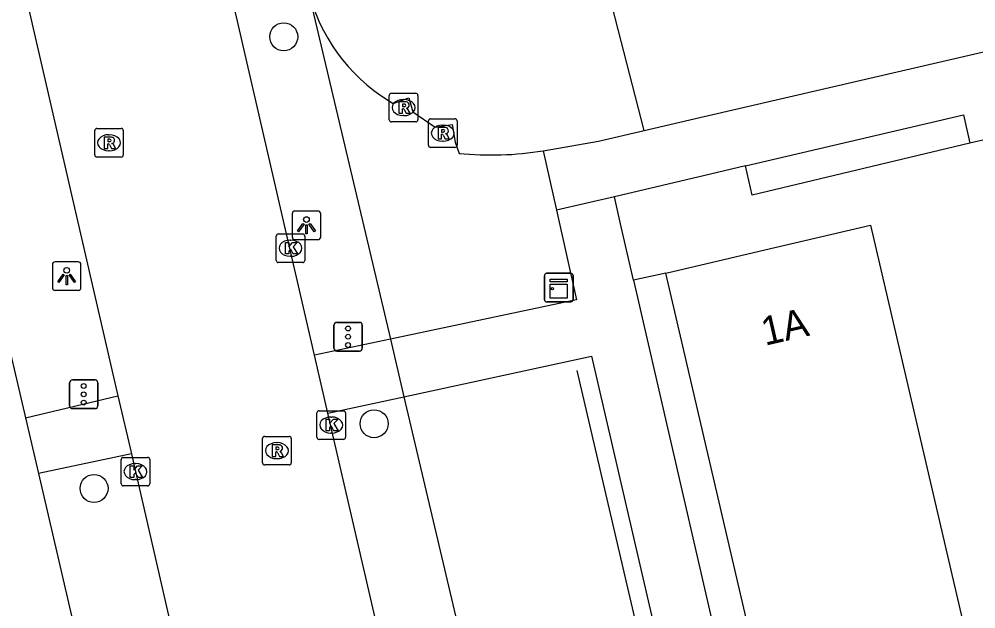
# Model space of a CAD drawing. Extents: x 156414 to 157775, y 382335 to 383765.
# Drawn here: x 156956.32 to 156989.79, y 383123.7 to 383144.31 of the extents above; entities that cross this region are included whole.
import ezdxf

# ---------------------------------------------------------------- set-up
doc = ezdxf.new("R2010")
doc.units = 0
for name, color, linetype in [('IMGEO_Berm_groen', 7, 'Continuous'), ('IMGEO_Boom', 7, 'Continuous'), ('IMGEO_Fietspad_gesloten', 7, 'Continuous'), ('IMGEO_Groenvoorziening', 7, 'Continuous'), ('IMGEO_Haag', 7, 'Continuous'), ('IMGEO_Hek', 7, 'Continuous'), ('IMGEO_Kast', 7, 'Continuous'), ('IMGEO_Kolk', 7, 'Continuous'), ('IMGEO_Lichtpunt', 7, 'Continuous'), ('IMGEO_OVBaan_gesloten', 7, 'Continuous'), ('IMGEO_Pand', 7, 'Continuous'), ('IMGEO_Pand_nummerreeks', 7, 'Continuous'), ('IMGEO_Rijbaan_lokaal_gesloten', 7, 'Continuous'), ('IMGEO_Rioolput', 7, 'Continuous'), ('IMGEO_Verkeersregelinstallatiepaal', 7, 'Continuous'), ('IMGEO_Voetpad_open', 7, 'Continuous')]:
    doc.layers.add(name, color=color, linetype=linetype)

msp = doc.modelspace()

# ---------------------------------------------------------------- linework, layer by layer
at = {"layer": 'IMGEO_Berm_groen'}
for points in [[(156966.425, 383145.355), (156969.31, 383133.124)], [(156969.785, 383131.113), (156980.75, 383084.631)]]:
    msp.add_lwpolyline(points, dxfattribs=at)
at = {"layer": 'IMGEO_Boom'}
for centre in [(156965.579, 383143.698), (156968.74, 383130.169), (156958.942, 383127.907)]:
    msp.add_circle(centre, 0.489, dxfattribs=at)
at = {"layer": 'IMGEO_Fietspad_gesloten'}
for points in [[(156940.9, 383198.361), (156955.674, 383134.126), (156956.546, 383130.37)], [(156956.546, 383130.37), (156956.998, 383128.424)], [(156956.998, 383128.424), (156976.896, 383042.722), (156978.21, 383036.937), (156979.748, 383030.207)]]:
    msp.add_lwpolyline(points, dxfattribs=at)
at = {"layer": 'IMGEO_Groenvoorziening'}
msp.add_lwpolyline([(156978.944, 383135.438), (156977.819, 383135.185)], dxfattribs=at)
at = {"layer": 'IMGEO_Haag'}
msp.add_lwpolyline([(156989.583, 383139.981), (156981.969, 383138.165), (156981.737, 383139.184)], dxfattribs=at)
at = {"layer": 'IMGEO_Hek'}
msp.add_lwpolyline([(156975.83, 383132.032), (156984.485, 383094.935)], dxfattribs=at)
at = {"layer": 'IMGEO_Kast'}
for p, q in [((156974.773, 383135.43), (156975.614, 383135.43)), ((156975.614, 383135.43), (156974.773, 383135.43)), ((156974.698, 383134.505), (156974.698, 383135.346)), ((156974.698, 383135.346), (156974.698, 383134.505)), ((156975.698, 383135.355), (156975.698, 383134.514)), ((156975.698, 383134.514), (156975.698, 383135.355)), ((156975.623, 383134.43), (156974.782, 383134.43)), ((156974.782, 383134.43), (156975.623, 383134.43))]:
    msp.add_line(p, q, dxfattribs=at)
for points in [[(156974.893, 383135.22), (156975.493, 383135.22), (156975.493, 383135.135), (156974.893, 383135.135), (156974.893, 383135.22)], [(156974.893, 383135.045), (156975.493, 383135.045), (156975.493, 383134.556), (156974.893, 383134.556), (156974.893, 383135.045)]]:
    msp.add_lwpolyline(points, dxfattribs=at)
msp.add_circle((156974.977, 383134.894), 0.0377, dxfattribs=at)
for centre, start, end in [((156974.776, 383135.352), 92.4484, 184.2845), ((156974.776, 383135.352), 92.4484, 184.2845), ((156975.62, 383135.352), 2.4484, 94.2845), ((156975.62, 383135.352), 2.4484, 94.2845), ((156974.776, 383134.508), 182.4484, 274.2845), ((156974.776, 383134.508), 182.4484, 274.2845), ((156975.62, 383134.508), 272.4484, 4.2845), ((156975.62, 383134.508), 272.4484, 4.2845)]:
    msp.add_arc(centre, 0.0779, start, end, dxfattribs=at)
at = {"layer": 'IMGEO_Kolk'}
for p, q in [((156965.389, 383136.804), (156966.241, 383136.804)), ((156965.314, 383135.878), (156965.314, 383136.73)), ((156965.802, 383136.584), (156965.827, 383136.584)), ((156966.315, 383136.73), (156966.315, 383135.878)), ((156966.241, 383135.804), (156965.389, 383135.804)), ((156965.825, 383136.024), (156965.8, 383136.024)), ((156966.74, 383129.698), (156966.74, 383130.55)), ((156966.815, 383130.624), (156967.667, 383130.624)), ((156967.228, 383130.404), (156967.253, 383130.404)), ((156967.741, 383130.55), (156967.741, 383129.698)), ((156967.251, 383129.844), (156967.226, 383129.844)), ((156967.667, 383129.624), (156966.815, 383129.624)), ((156959.89, 383128.068), (156959.89, 383128.92)), ((156959.965, 383128.994), (156960.817, 383128.994)), ((156960.378, 383128.774), (156960.403, 383128.774)), ((156960.891, 383128.92), (156960.891, 383128.068)), ((156960.401, 383128.214), (156960.376, 383128.214)), ((156960.817, 383127.994), (156959.965, 383127.994))]:
    msp.add_line(p, q, dxfattribs=at)
for points in [[(156965.389, 383136.804), (156966.241, 383136.804)], [(156965.314, 383135.878), (156965.314, 383136.73)], [(156965.635, 383136.504), (156965.758, 383136.504), (156965.758, 383136.353), (156965.888, 383136.504), (156966.052, 383136.504), (156965.906, 383136.353), (156966.059, 383136.104), (156965.907, 383136.104), (156965.822, 383136.268), (156965.758, 383136.201), (156965.758, 383136.104), (156965.635, 383136.104), (156965.635, 383136.504)], [(156966.315, 383136.73), (156966.315, 383135.878)], [(156966.241, 383135.804), (156965.389, 383135.804)], [(156966.74, 383129.698), (156966.74, 383130.55)], [(156966.815, 383130.624), (156967.667, 383130.624)], [(156967.741, 383130.55), (156967.741, 383129.698)], [(156967.061, 383130.324), (156967.184, 383130.324), (156967.184, 383130.173), (156967.314, 383130.324), (156967.478, 383130.324), (156967.332, 383130.173), (156967.485, 383129.924), (156967.333, 383129.924), (156967.248, 383130.088), (156967.184, 383130.021), (156967.184, 383129.924), (156967.061, 383129.924), (156967.061, 383130.324)], [(156967.667, 383129.624), (156966.815, 383129.624)], [(156959.89, 383128.068), (156959.89, 383128.92)], [(156959.965, 383128.994), (156960.817, 383128.994)], [(156960.891, 383128.92), (156960.891, 383128.068)], [(156960.211, 383128.694), (156960.334, 383128.694), (156960.334, 383128.543), (156960.464, 383128.694), (156960.628, 383128.694), (156960.482, 383128.543), (156960.635, 383128.294), (156960.483, 383128.294), (156960.398, 383128.458), (156960.334, 383128.391), (156960.334, 383128.294), (156960.211, 383128.294), (156960.211, 383128.694)], [(156960.817, 383127.994), (156959.965, 383127.994)]]:
    msp.add_lwpolyline(points, dxfattribs=at)
for centre, start, end in [((156965.391, 383136.728), 91.552, 178.448), ((156965.391, 383136.728), 91.552, 178.448), ((156966.239, 383136.728), 1.552, 88.448), ((156966.239, 383136.728), 1.552, 88.448), ((156965.391, 383135.88), 181.552, 268.448), ((156965.391, 383135.88), 181.552, 268.448), ((156966.239, 383135.88), 271.552, 358.448), ((156966.239, 383135.88), 271.552, 358.448), ((156966.817, 383130.548), 91.552, 178.448), ((156966.817, 383130.548), 91.552, 178.448), ((156967.665, 383130.548), 1.552, 88.448), ((156967.665, 383130.548), 1.552, 88.448), ((156966.817, 383129.7), 181.552, 268.448), ((156966.817, 383129.7), 181.552, 268.448), ((156967.665, 383129.7), 271.552, 358.448), ((156967.665, 383129.7), 271.552, 358.448), ((156959.967, 383128.918), 91.552, 178.448), ((156959.967, 383128.918), 91.552, 178.448), ((156960.815, 383128.918), 1.552, 88.448), ((156960.815, 383128.918), 1.552, 88.448), ((156959.967, 383128.07), 181.552, 268.448), ((156959.967, 383128.07), 181.552, 268.448), ((156960.815, 383128.07), 271.552, 358.448), ((156960.815, 383128.07), 271.552, 358.448)]:
    msp.add_arc(centre, 0.0765, start, end, dxfattribs=at)
for centre, major_axis, ratio, start_param, end_param in [((156965.801, 383136.304), (-0.387, 0.002), 0.722429, 4.712389, 7.853982), ((156965.826, 383136.304), (-0.39, 0.002), 0.717154, 1.570796, 4.712389), ((156967.227, 383130.124), (-0.387, 0.002), 0.722429, 4.712389, 7.853982), ((156967.252, 383130.124), (-0.39, 0.002), 0.717154, 1.570796, 4.712389), ((156960.377, 383128.494), (-0.387, 0.002), 0.722429, 4.712389, 7.853982), ((156960.402, 383128.494), (-0.39, 0.002), 0.717154, 1.570796, 4.712389)]:
    msp.add_ellipse(centre, major_axis=major_axis, ratio=ratio, start_param=start_param, end_param=end_param, dxfattribs=at)
at = {"layer": 'IMGEO_Lichtpunt'}
for p, q in [((156965.874, 383137.51), (156965.874, 383136.703)), ((156965.874, 383137.51), (156965.874, 383136.703)), ((156966.776, 383137.605), (156965.968, 383137.605)), ((156966.776, 383137.605), (156965.968, 383137.605)), ((156966.87, 383136.703), (156966.87, 383137.51)), ((156966.87, 383136.703), (156966.87, 383137.51)), ((156965.968, 383136.609), (156966.776, 383136.609)), ((156965.968, 383136.609), (156966.776, 383136.609)), ((156957.486, 383135.735), (156957.486, 383134.928)), ((156957.486, 383135.735), (156957.486, 383134.928)), ((156958.388, 383135.83), (156957.58, 383135.83)), ((156958.388, 383135.83), (156957.58, 383135.83)), ((156958.482, 383134.928), (156958.482, 383135.735)), ((156958.482, 383134.928), (156958.482, 383135.735)), ((156957.58, 383134.834), (156958.388, 383134.834)), ((156957.58, 383134.834), (156958.388, 383134.834))]:
    msp.add_line(p, q, dxfattribs=at)
for points in [[(156966.248, 383137.174), (156966.287, 383137.146), (156966.099, 383136.884), (156966.061, 383136.911), (156966.248, 383137.174)], [(156966.35, 383137.126), (156966.397, 383137.126), (156966.397, 383136.804), (156966.35, 383136.804), (156966.35, 383137.126)], [(156966.46, 383137.146), (156966.498, 383137.173), (156966.685, 383136.911), (156966.646, 383136.883), (156966.46, 383137.146)], [(156957.86, 383135.399), (156957.899, 383135.371), (156957.711, 383135.109), (156957.673, 383135.136), (156957.86, 383135.399)], [(156958.072, 383135.371), (156958.11, 383135.398), (156958.297, 383135.136), (156958.258, 383135.108), (156958.072, 383135.371)], [(156957.962, 383135.351), (156958.009, 383135.351), (156958.009, 383135.029), (156957.962, 383135.029), (156957.962, 383135.351)]]:
    msp.add_lwpolyline(points, dxfattribs=at)
for centre in [(156966.373, 383137.308), (156957.985, 383135.533)]:
    msp.add_circle(centre, 0.0994, dxfattribs=at)
for centre, start, end in [((156965.968, 383137.51), 90, 180), ((156965.968, 383137.51), 90, 180), ((156966.776, 383137.51), 0, 90), ((156966.776, 383137.51), 0, 90), ((156965.968, 383136.703), 180, 270), ((156965.968, 383136.703), 180, 270), ((156966.776, 383136.703), 270, 0), ((156966.776, 383136.703), 270, 360), ((156957.58, 383135.735), 90, 180), ((156957.58, 383135.735), 90, 180), ((156958.388, 383135.735), 0, 90), ((156958.388, 383135.735), 0, 90), ((156957.58, 383134.928), 180, 270), ((156957.58, 383134.928), 180, 270), ((156958.388, 383134.928), 270, 0), ((156958.388, 383134.928), 270, 360)]:
    msp.add_arc(centre, 0.0946, start, end, dxfattribs=at)
at = {"layer": 'IMGEO_OVBaan_gesloten'}
for points in [[(156966.653, 383132.564), (156965.636, 383136.958), (156961.996, 383152.751), (156957.51, 383172.189), (156952.648, 383193.045), (156948.081, 383213.092), (156943.691, 383232.123), (156939.593, 383249.999), (156939.341, 383251.098), (156934.742, 383271.089), (156930.329, 383290.11), (156921.33, 383329.097), (156917.027, 383348.073), (156912.337, 383368.106), (156905.568, 383397.246), (156903.19, 383407.661), (156900.763, 383418.179)], [(156903.691, 383374.292), (156905.912, 383364.684), (156910.056, 383346.657), (156914.565, 383327.212), (156919.339, 383306.196), (156928.184, 383268.218), (156932.364, 383250), (156937.12, 383229.206), (156941.291, 383211.195), (156946.08, 383190.398), (156950.701, 383170.43), (156955.088, 383151.44), (156959.779, 383131.147)], [(156967.122, 383130.536), (156966.653, 383132.564)], [(156959.779, 383131.147), (156960.249, 383129.114)], [(156993.232, 383017.808), (156993.173, 383017.976), (156991.529, 383025.023), (156991.187, 383026.503), (156990.478, 383029.59), (156989.713, 383032.886), (156967.122, 383130.536)], [(156960.249, 383129.114), (156960.392, 383128.494), (156961.894, 383121.934), (156982.207, 383034.26), (156986.301, 383016.299)]]:
    msp.add_lwpolyline(points, dxfattribs=at)
at = {"layer": 'IMGEO_Pand'}
for points in [[(156978.944, 383135.438), (156981.174, 383135.958), (156982.405, 383136.246), (156986.103, 383137.108), (156990.025, 383120.292), (156982.866, 383118.622)], [(156982.866, 383118.622), (156978.944, 383135.438)]]:
    msp.add_lwpolyline(points, dxfattribs=at)
at = {"layer": 'IMGEO_Rijbaan_lokaal_gesloten'}
for points in [[(156978.188, 383140.425), (156980.132, 383140.879), (157098.962, 383168.364)], [(156978.188, 383140.425), (156976.978, 383145.145)], [(156969.239, 383141.471), (156969.405, 383141.371), (156969.958, 383141.567), (156970.096, 383141.072), (156970.871, 383140.535), (156971.471, 383140.636), (156971.578, 383140.011), (156971.71, 383139.622)], [(156974.653, 383139.714), (156976.585, 383140.05), (156978.188, 383140.425)]]:
    msp.add_lwpolyline(points, dxfattribs=at)
for centre, radius, start, end in [((156972.591, 383146.861), 6.347, 193.7251, 238.1224), ((156972.834, 383150.779), 11.214, 264.2465, 279.3345)]:
    msp.add_arc(centre, radius, start, end, dxfattribs=at)
at = {"layer": 'IMGEO_Rioolput'}
for p, q in [((156969.271, 383140.796), (156969.271, 383141.648)), ((156969.346, 383141.722), (156970.198, 383141.722)), ((156969.759, 383141.502), (156969.784, 383141.502)), ((156970.272, 383141.648), (156970.272, 383140.796)), ((156969.782, 383140.942), (156969.757, 383140.942)), ((156970.641, 383139.904), (156970.641, 383140.756)), ((156970.716, 383140.83), (156971.568, 383140.83)), ((156971.642, 383140.756), (156971.642, 383139.904)), ((156958.965, 383139.568), (156958.965, 383140.42)), ((156959.04, 383140.494), (156959.892, 383140.494)), ((156959.966, 383140.42), (156959.966, 383139.568)), ((156970.198, 383140.722), (156969.346, 383140.722)), ((156971.129, 383140.61), (156971.154, 383140.61)), ((156959.453, 383140.274), (156959.478, 383140.274)), ((156971.568, 383139.83), (156970.716, 383139.83)), ((156971.152, 383140.05), (156971.127, 383140.05)), ((156959.892, 383139.494), (156959.04, 383139.494)), ((156959.476, 383139.714), (156959.451, 383139.714)), ((156964.915, 383129.728), (156965.767, 383129.728)), ((156964.84, 383128.802), (156964.84, 383129.654)), ((156965.328, 383129.508), (156965.353, 383129.508)), ((156965.841, 383129.654), (156965.841, 383128.802)), ((156965.767, 383128.728), (156964.915, 383128.728)), ((156965.351, 383128.948), (156965.326, 383128.948))]:
    msp.add_line(p, q, dxfattribs=at)
for points in [[(156969.271, 383140.796), (156969.271, 383141.648)], [(156969.346, 383141.722), (156970.198, 383141.722)], [(156969.86, 383141.42), (156969.608, 383141.422), (156969.608, 383141.022)], [(156970.272, 383141.648), (156970.272, 383140.796)], [(156969.608, 383141.022), (156969.732, 383141.022), (156969.732, 383141.184), (156969.743, 383141.184)], [(156969.786, 383141.341), (156969.732, 383141.341), (156969.732, 383141.26)], [(156969.732, 383141.26), (156969.784, 383141.26)], [(156969.79, 383141.155), (156969.861, 383141.022), (156970.001, 383141.022), (156969.936, 383141.148)], [(156970.641, 383139.904), (156970.641, 383140.756)], [(156970.716, 383140.83), (156971.568, 383140.83)], [(156971.642, 383140.756), (156971.642, 383139.904)], [(156958.965, 383139.568), (156958.965, 383140.42)], [(156959.04, 383140.494), (156959.892, 383140.494)], [(156959.966, 383140.42), (156959.966, 383139.568)], [(156970.198, 383140.722), (156969.346, 383140.722)], [(156971.23, 383140.528), (156970.978, 383140.53), (156970.978, 383140.13)], [(156971.156, 383140.449), (156971.102, 383140.449), (156971.102, 383140.368)], [(156959.554, 383140.192), (156959.302, 383140.194), (156959.302, 383139.794)], [(156959.48, 383140.113), (156959.426, 383140.113), (156959.426, 383140.032)], [(156970.978, 383140.13), (156971.102, 383140.13), (156971.102, 383140.292), (156971.113, 383140.292)], [(156971.102, 383140.368), (156971.154, 383140.368)], [(156971.16, 383140.263), (156971.231, 383140.13), (156971.371, 383140.13), (156971.306, 383140.256)], [(156959.302, 383139.794), (156959.426, 383139.794), (156959.426, 383139.956), (156959.437, 383139.956)], [(156959.426, 383140.032), (156959.478, 383140.032)], [(156959.484, 383139.927), (156959.555, 383139.794), (156959.695, 383139.794), (156959.63, 383139.92)], [(156971.568, 383139.83), (156970.716, 383139.83)], [(156959.892, 383139.494), (156959.04, 383139.494)], [(156964.915, 383129.728), (156965.767, 383129.728)], [(156964.84, 383128.802), (156964.84, 383129.654)], [(156965.429, 383129.426), (156965.177, 383129.428), (156965.177, 383129.028)], [(156965.841, 383129.654), (156965.841, 383128.802)], [(156965.177, 383129.028), (156965.301, 383129.028), (156965.301, 383129.19), (156965.312, 383129.19)], [(156965.355, 383129.347), (156965.301, 383129.347), (156965.301, 383129.266)], [(156965.301, 383129.266), (156965.353, 383129.266)], [(156965.359, 383129.161), (156965.43, 383129.028), (156965.57, 383129.028), (156965.505, 383129.154)], [(156965.767, 383128.728), (156964.915, 383128.728)]]:
    msp.add_lwpolyline(points, dxfattribs=at)
for centre, radius, start, end in [((156969.348, 383141.646), 0.0765, 91.552, 178.448), ((156969.348, 383141.646), 0.0765, 91.552, 178.448), ((156969.859, 383141.31), 0.109, 350.3612, 89.416), ((156970.196, 383141.646), 0.0765, 1.552, 88.448), ((156970.196, 383141.646), 0.0765, 1.552, 88.448), ((156969.742, 383141.131), 0.0533, 26.0293, 88.6989), ((156969.768, 383141.449), 0.19, 274.7715, 282.9687), ((156969.792, 383141.245), 0.0964, 77.0061, 93.1865), ((156969.806, 383141.302), 0.0378, 276.6634, 79.6772), ((156969.857, 383141.31), 0.112, 277.5842, 350.9817), ((156969.841, 383141.095), 0.108, 29.5134, 73.7905), ((156969.348, 383140.798), 0.0765, 181.552, 268.448), ((156969.348, 383140.798), 0.0765, 181.552, 268.448), ((156970.196, 383140.798), 0.0765, 271.552, 358.448), ((156970.196, 383140.798), 0.0765, 271.552, 358.448), ((156970.718, 383140.754), 0.0765, 91.552, 178.448), ((156970.718, 383140.754), 0.0765, 91.552, 178.448), ((156971.566, 383140.754), 0.0765, 1.552, 88.448), ((156971.566, 383140.754), 0.0765, 1.552, 88.448), ((156959.042, 383140.418), 0.0765, 91.552, 178.448), ((156959.042, 383140.418), 0.0765, 91.552, 178.448), ((156959.89, 383140.418), 0.0765, 1.552, 88.448), ((156959.89, 383140.418), 0.0765, 1.552, 88.448), ((156971.162, 383140.353), 0.0964, 77.0061, 93.1865), ((156971.176, 383140.41), 0.0378, 276.6634, 79.6772), ((156971.229, 383140.418), 0.109, 350.3612, 89.416), ((156959.486, 383140.017), 0.0964, 77.0061, 93.1865), ((156959.5, 383140.074), 0.0378, 276.6634, 79.6772), ((156959.553, 383140.082), 0.109, 350.3612, 89.416), ((156971.112, 383140.239), 0.0533, 26.0293, 88.6989), ((156971.138, 383140.557), 0.19, 274.7715, 282.9687), ((156971.227, 383140.418), 0.112, 277.5842, 350.9817), ((156971.211, 383140.203), 0.108, 29.5134, 73.7905), ((156959.436, 383139.903), 0.0533, 26.0293, 88.6989), ((156959.462, 383140.221), 0.19, 274.7715, 282.9687), ((156959.551, 383140.082), 0.112, 277.5842, 350.9817), ((156959.535, 383139.867), 0.108, 29.5134, 73.7905), ((156970.718, 383139.906), 0.0765, 181.552, 268.448), ((156970.718, 383139.906), 0.0765, 181.552, 268.448), ((156971.566, 383139.906), 0.0765, 271.552, 358.448), ((156971.566, 383139.906), 0.0765, 271.552, 358.448), ((156959.042, 383139.57), 0.0765, 181.552, 268.448), ((156959.042, 383139.57), 0.0765, 181.552, 268.448), ((156959.89, 383139.57), 0.0765, 271.552, 358.448), ((156959.89, 383139.57), 0.0765, 271.552, 358.448), ((156964.917, 383129.652), 0.0765, 91.552, 178.448), ((156964.917, 383129.652), 0.0765, 91.552, 178.448), ((156965.765, 383129.652), 0.0765, 1.552, 88.448), ((156965.765, 383129.652), 0.0765, 1.552, 88.448), ((156965.428, 383129.316), 0.109, 350.3612, 89.416), ((156965.311, 383129.137), 0.0533, 26.0293, 88.6989), ((156965.337, 383129.455), 0.19, 274.7715, 282.9687), ((156965.361, 383129.251), 0.0964, 77.0061, 93.1865), ((156965.375, 383129.308), 0.0378, 276.6634, 79.6772), ((156965.426, 383129.316), 0.112, 277.5842, 350.9817), ((156965.41, 383129.101), 0.108, 29.5134, 73.7905), ((156964.917, 383128.804), 0.0765, 181.552, 268.448), ((156964.917, 383128.804), 0.0765, 181.552, 268.448), ((156965.765, 383128.804), 0.0765, 271.552, 358.448), ((156965.765, 383128.804), 0.0765, 271.552, 358.448)]:
    msp.add_arc(centre, radius, start, end, dxfattribs=at)
for centre, major_axis, ratio, start_param, end_param in [((156969.758, 383141.222), (-0.387, 0.002), 0.722429, 4.712389, 7.853982), ((156969.783, 383141.222), (-0.39, 0.002), 0.717154, 1.570796, 4.712389), ((156971.128, 383140.33), (-0.387, 0.002), 0.722429, 4.712389, 7.853982), ((156971.153, 383140.33), (-0.39, 0.002), 0.717154, 1.570796, 4.712389), ((156959.452, 383139.994), (-0.387, 0.002), 0.722429, 4.712389, 7.853982), ((156959.477, 383139.994), (-0.39, 0.002), 0.717154, 1.570796, 4.712389), ((156965.327, 383129.228), (-0.387, 0.002), 0.722429, 4.712389, 7.853982), ((156965.352, 383129.228), (-0.39, 0.002), 0.717154, 1.570796, 4.712389)]:
    msp.add_ellipse(centre, major_axis=major_axis, ratio=ratio, start_param=start_param, end_param=end_param, dxfattribs=at)
at = {"layer": 'IMGEO_Verkeersregelinstallatiepaal'}
for p, q in [((156967.334, 383132.811), (156967.334, 383133.611)), ((156967.334, 383133.611), (156967.334, 383132.811)), ((156967.434, 383133.711), (156968.224, 383133.711)), ((156968.224, 383133.711), (156967.434, 383133.711)), ((156968.324, 383133.611), (156968.324, 383132.811)), ((156968.324, 383132.811), (156968.324, 383133.611)), ((156968.224, 383132.711), (156967.434, 383132.711)), ((156967.434, 383132.711), (156968.224, 383132.711)), ((156958.086, 383130.799), (156958.086, 383131.599)), ((156958.086, 383131.599), (156958.086, 383130.799)), ((156958.186, 383131.699), (156958.976, 383131.699)), ((156958.976, 383131.699), (156958.186, 383131.699)), ((156959.076, 383131.599), (156959.076, 383130.799)), ((156959.076, 383130.799), (156959.076, 383131.599)), ((156958.976, 383130.699), (156958.186, 383130.699)), ((156958.186, 383130.699), (156958.976, 383130.699))]:
    msp.add_line(p, q, dxfattribs=at)
for centre in [(156967.829, 383133.501), (156967.829, 383133.211), (156967.829, 383132.921), (156958.581, 383131.489), (156958.581, 383131.199), (156958.581, 383130.909)]:
    msp.add_circle(centre, 0.085, dxfattribs=at)
for centre, start, end in [((156967.434, 383133.611), 90, 180), ((156967.434, 383133.611), 90, 180), ((156968.224, 383133.611), 0, 90), ((156968.224, 383133.611), 360, 90), ((156967.434, 383132.811), 180, 270), ((156967.434, 383132.811), 180, 270), ((156968.224, 383132.811), 270, 0), ((156968.224, 383132.811), 270, 0), ((156958.186, 383131.599), 90, 180), ((156958.186, 383131.599), 90, 180), ((156958.976, 383131.599), 0, 90), ((156958.976, 383131.599), 360, 90), ((156958.186, 383130.799), 180, 270), ((156958.186, 383130.799), 180, 270), ((156958.976, 383130.799), 270, 0), ((156958.976, 383130.799), 270, 0)]:
    msp.add_arc(centre, 0.1, start, end, dxfattribs=at)
at = {"layer": 'IMGEO_Voetpad_open'}
for points in [[(156981.737, 383139.184), (156989.359, 383140.97), (156989.583, 383139.981)], [(156991.556, 383140.436), (156989.583, 383139.981)], [(156974.653, 383139.714), (156975.12, 383137.633)], [(156981.737, 383139.184), (156980.504, 383138.895), (156977.146, 383138.108)], [(156977.146, 383138.108), (156975.12, 383137.633)], [(156977.819, 383135.185), (156977.364, 383137.162), (156977.146, 383138.108)], [(156975.12, 383137.633), (156975.823, 383134.496), (156969.31, 383133.124)], [(156977.819, 383135.185), (156981.694, 383118.337)], [(156969.31, 383133.124), (156966.653, 383132.564)], [(156969.31, 383133.124), (156969.785, 383131.113)], [(156969.785, 383131.113), (156976.349, 383132.537), (156986.228, 383089.867)], [(156956.546, 383130.37), (156959.779, 383131.147)], [(156967.122, 383130.536), (156969.785, 383131.113)], [(156960.249, 383129.114), (156956.998, 383128.424)]]:
    msp.add_lwpolyline(points, dxfattribs=at)

# ---------------------------------------------------------------- texts
at = {"layer": 'IMGEO_Pand_nummerreeks'}
msp.add_text('1A', height=1, rotation=12.9292, dxfattribs=at).set_placement((156982.413, 383132.893))

doc.saveas('drawing.dxf')
